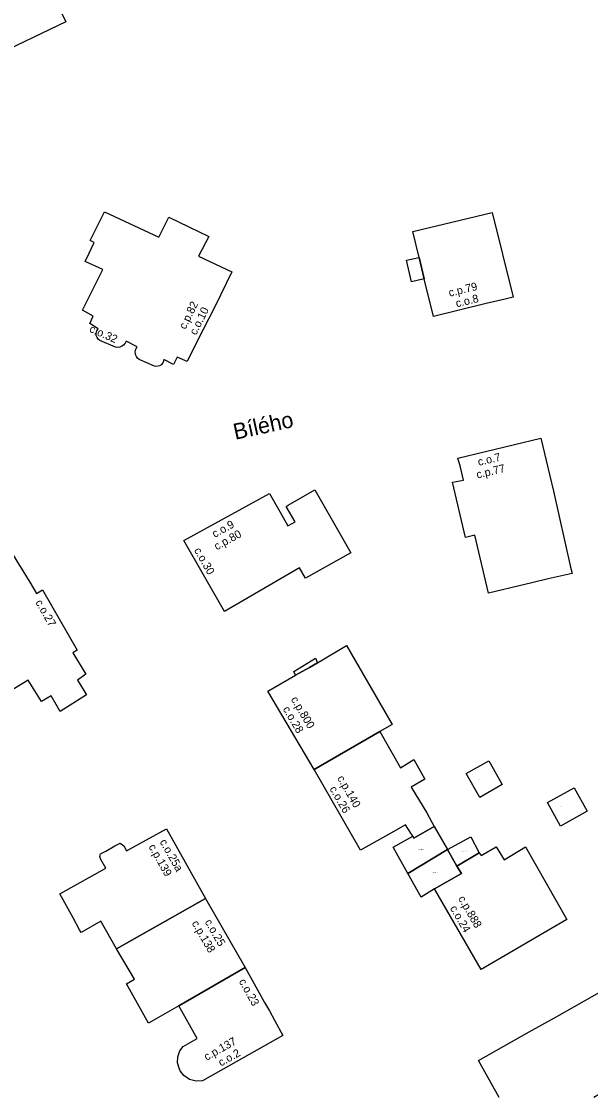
# Model space of a CAD drawing. Extents: x -600391 to -599491, y -1160176 to -1159402.
# Drawn here: x -600035.9 to -599964.8, y -1160176.1 to -1160041.6 of the extents above; entities that cross this region are included whole.
import ezdxf

# ---------------------------------------------------------------- set-up
doc = ezdxf.new("R2010")
doc.units = 0
for name, color, linetype in [('Level 10', 7, 'Continuous'), ('Level 11', 7, 'Continuous'), ('Level 12', 7, 'Continuous'), ('Level 24', 7, 'Continuous'), ('Level 25', 7, 'Continuous'), ('Level 61', 7, 'Continuous'), ('Level 62', 7, 'Continuous')]:
    doc.layers.add(name, color=color, linetype=linetype)

msp = doc.modelspace()

# ---------------------------------------------------------------- linework, layer by layer
at = {"layer": 'Level 61'}
msp.add_line((-599976.23, -1160176.08), (-599978.84, -1160171.47), dxfattribs=at)
for points in [[(-600035.79, -1160030.42), (-600030.36, -1160041.68)], [(-600030.36, -1160041.68), (-600039.6, -1160046.08)], [(-600027.32, -1160068.98), (-600025.52, -1160065.4)], [(-600025.52, -1160065.4), (-600018.76, -1160068.58)], [(-600018.76, -1160068.58), (-600017.51, -1160066.07)], [(-600017.51, -1160066.07), (-600012.52, -1160068.49)], [(-599987.04, -1160067.88), (-599977.13, -1160065.47)], [(-599977.13, -1160065.47), (-599974.51, -1160076.07)], [(-600026.81, -1160069.24), (-600027.32, -1160068.98)], [(-600012.52, -1160068.49), (-600013.78, -1160070.93)], [(-599986.23, -1160071.1), (-599987.04, -1160067.88)], [(-600027.46, -1160070.57), (-600026.81, -1160069.24)], [(-600027.97, -1160071.61), (-600027.46, -1160070.57)], [(-600025.74, -1160072.61), (-600027.97, -1160071.61)], [(-600013.78, -1160070.93), (-600009.63, -1160072.89)], [(-599987.8, -1160071.45), (-599986.23, -1160071.1)], [(-599987.21, -1160074.14), (-599987.8, -1160071.45)], [(-599986.23, -1160071.1), (-599985.6, -1160073.8)], [(-599985.6, -1160073.8), (-599986.23, -1160071.1)], [(-600028.3, -1160077.71), (-600025.74, -1160072.61)], [(-600009.63, -1160072.89), (-600011.77, -1160077.27)], [(-599985.6, -1160073.8), (-599987.21, -1160074.14)], [(-599984.46, -1160078.49), (-599985.6, -1160073.8)], [(-599977.85, -1160076.87), (-599984.46, -1160078.49)], [(-599975.5, -1160076.3), (-599977.85, -1160076.87)], [(-599974.51, -1160076.07), (-599975.5, -1160076.3)], [(-600026.97, -1160078.44), (-600028.3, -1160077.71)], [(-600027.38, -1160079.37), (-600026.97, -1160078.44)], [(-600011.77, -1160077.27), (-600013.96, -1160081.57)], [(-600026.31, -1160080.04), (-600027.38, -1160079.37)], [(-600026.57, -1160080.6), (-600026.48, -1160080.27)], [(-600026.56, -1160080.85), (-600026.57, -1160080.6)], [(-600026.47, -1160081.1), (-600026.56, -1160080.85)], [(-600026.48, -1160080.27), (-600026.31, -1160080.04)], [(-600026.32, -1160081.31), (-600026.47, -1160081.1)], [(-600026.12, -1160081.47), (-600026.32, -1160081.31)], [(-600024.17, -1160082.33), (-600026.12, -1160081.47)], [(-600023.93, -1160082.35), (-600024.17, -1160082.33)], [(-600023.63, -1160082.3), (-600023.93, -1160082.35)], [(-600023.37, -1160082.19), (-600023.63, -1160082.3)], [(-600023.18, -1160082.06), (-600023.37, -1160082.19)], [(-600022.96, -1160081.82), (-600023.18, -1160082.06)], [(-600022.83, -1160081.58), (-600022.96, -1160081.82)], [(-600021.45, -1160082.29), (-600022.83, -1160081.58)], [(-600021.61, -1160082.55), (-600021.45, -1160082.29)], [(-600013.96, -1160081.57), (-600015.23, -1160084.1)], [(-600021.7, -1160082.91), (-600021.61, -1160082.55)], [(-600021.68, -1160083.14), (-600021.7, -1160082.91)], [(-600021.66, -1160083.25), (-600021.68, -1160083.14)], [(-600021.56, -1160083.5), (-600021.66, -1160083.25)], [(-600021.4, -1160083.7), (-600021.56, -1160083.5)], [(-600021.19, -1160083.87), (-600021.4, -1160083.7)], [(-600016.46, -1160083.55), (-600016.93, -1160084.47)], [(-600015.23, -1160084.1), (-600016.46, -1160083.55)], [(-600019.31, -1160084.7), (-600021.19, -1160083.87)], [(-600019.03, -1160084.73), (-600019.31, -1160084.7)], [(-600018.67, -1160084.65), (-600019.03, -1160084.73)], [(-600018.52, -1160084.57), (-600018.67, -1160084.65)], [(-600018.43, -1160084.49), (-600018.52, -1160084.57)], [(-600018.26, -1160084.29), (-600018.43, -1160084.49)], [(-600018.16, -1160084.08), (-600018.26, -1160084.29)], [(-600018.12, -1160083.87), (-600018.16, -1160084.08)], [(-600016.93, -1160084.47), (-600018.12, -1160083.87)], [(-599981.39, -1160096.17), (-599971.04, -1160093.69)], [(-599971.04, -1160093.69), (-599970.38, -1160096.5)], [(-599981.08, -1160097.33), (-599981.39, -1160096.17)], [(-599970.38, -1160096.5), (-599969.47, -1160100.33)], [(-599980.69, -1160098.92), (-599981.08, -1160097.33)], [(-599982.09, -1160099.18), (-599980.69, -1160098.92)], [(-599980.46, -1160106.12), (-599982.09, -1160099.18)], [(-600015.61, -1160106.47), (-600004.95, -1160100.6)], [(-600004.95, -1160100.6), (-600003.61, -1160102.95)], [(-600002.58, -1160102.05), (-599999.26, -1160100.13)], [(-599999.26, -1160100.13), (-599994.78, -1160108.03)], [(-599969.47, -1160100.33), (-599967.32, -1160109.83)], [(-600002.86, -1160102.21), (-600002.58, -1160102.05)], [(-600001.74, -1160104.16), (-600002.86, -1160102.21)], [(-600003.61, -1160102.95), (-600002.63, -1160104.65)], [(-600002.63, -1160104.65), (-600001.74, -1160104.16)], [(-600010.56, -1160115.34), (-600015.61, -1160106.47)], [(-599979.27, -1160105.83), (-599980.46, -1160106.12)], [(-599977.57, -1160113.04), (-599979.27, -1160105.83)], [(-600037.17, -1160107.97), (-600034.85, -1160111.68)], [(-599994.78, -1160108.03), (-600000.45, -1160111.2)], [(-600001.17, -1160109.91), (-600010.56, -1160115.34)], [(-600000.45, -1160111.2), (-600001.17, -1160109.91)], [(-599967.14, -1160110.59), (-599970.11, -1160111.27)], [(-599967.32, -1160109.83), (-599967.14, -1160110.59)], [(-600034.85, -1160111.68), (-600034.04, -1160113.09)], [(-599973.05, -1160111.96), (-599977.57, -1160113.04)], [(-599972.16, -1160111.75), (-599973.05, -1160111.96)], [(-599970.11, -1160111.27), (-599972.16, -1160111.75)], [(-600034.04, -1160113.09), (-600033.3, -1160112.66)], [(-600033.3, -1160112.66), (-600028.97, -1160120.19)], [(-599998.92, -1160121.75), (-599995.31, -1160119.6)], [(-599995.31, -1160119.6), (-599989.61, -1160129.47)], [(-600028.97, -1160120.19), (-600029.48, -1160120.52)], [(-600029.48, -1160120.52), (-600027.87, -1160123.2)], [(-600001.91, -1160122.84), (-599999.2, -1160121.2)], [(-599999.2, -1160121.2), (-599998.92, -1160121.75)], [(-600001.67, -1160123.32), (-600001.91, -1160122.84)], [(-600001.67, -1160123.32), (-599999.93, -1160122.33)], [(-599999.93, -1160122.33), (-600001.67, -1160123.32)], [(-599999.93, -1160122.33), (-599998.92, -1160121.75)], [(-599998.92, -1160121.75), (-599999.93, -1160122.33)], [(-600035.08, -1160123.93), (-600037.72, -1160125.57)], [(-600033.41, -1160126.61), (-600035.08, -1160123.93)], [(-600027.87, -1160123.2), (-600028.93, -1160123.93)], [(-600028.93, -1160123.93), (-600027.79, -1160125.78)], [(-600005.14, -1160125.3), (-600001.67, -1160123.32)], [(-599999.37, -1160135.1), (-600005.14, -1160125.3)], [(-600032.2, -1160125.89), (-600033.41, -1160126.61)], [(-600031.57, -1160126.99), (-600032.2, -1160125.89)], [(-600027.79, -1160125.78), (-600031.07, -1160127.85)], [(-600031.07, -1160127.85), (-600031.57, -1160126.99)], [(-599989.61, -1160129.47), (-599991.14, -1160130.36)], [(-599999.37, -1160135.1), (-599991.14, -1160130.36)], [(-599991.14, -1160130.36), (-599999.37, -1160135.1)], [(-599991.14, -1160130.36), (-599988.57, -1160134.87)], [(-599988.57, -1160134.87), (-599986.9, -1160133.85)], [(-599986.9, -1160133.85), (-599985.54, -1160136.31)], [(-599980.35, -1160135.61), (-599977.55, -1160134.01)], [(-599977.55, -1160134.01), (-599975.86, -1160136.98)], [(-599993.58, -1160145.16), (-599999.37, -1160135.1)], [(-599978.67, -1160138.58), (-599980.35, -1160135.61)], [(-599985.54, -1160136.31), (-599987.22, -1160137.29)], [(-599987.22, -1160137.29), (-599985.28, -1160140.51)], [(-599975.86, -1160136.98), (-599978.67, -1160138.58)], [(-599970.2, -1160139.23), (-599966.88, -1160137.39)], [(-599966.88, -1160137.39), (-599965.25, -1160140.31)], [(-599968.57, -1160142.16), (-599970.2, -1160139.23)], [(-599965.25, -1160140.31), (-599968.57, -1160142.16)], [(-599985.28, -1160140.51), (-599984.37, -1160142.21)], [(-600022.78, -1160145.26), (-600017.81, -1160142.5)], [(-600017.81, -1160142.5), (-600012.92, -1160151.22)], [(-599987.93, -1160142), (-599989.79, -1160143.07)], [(-599987.19, -1160143.16), (-599987.93, -1160142)], [(-599984.37, -1160142.21), (-599986.9, -1160143.66)], [(-599986.9, -1160143.66), (-599984.37, -1160142.21)], [(-599984.37, -1160142.21), (-599982.69, -1160145.1)], [(-600024.23, -1160144.65), (-600023.58, -1160144.3)], [(-600023.58, -1160144.3), (-600023.12, -1160144.62)], [(-599989.79, -1160143.07), (-599993.58, -1160145.16)], [(-599989.48, -1160144.81), (-599987.03, -1160143.44)], [(-599987.03, -1160143.44), (-599987.19, -1160143.16)], [(-599986.9, -1160143.66), (-599987.03, -1160143.44)], [(-599987.03, -1160143.44), (-599986.9, -1160143.66)], [(-599982.69, -1160145.1), (-599979.79, -1160143.52)], [(-599979.79, -1160143.52), (-599978.74, -1160145.5)], [(-600026.13, -1160145.96), (-600026.02, -1160145.64)], [(-600026.02, -1160145.64), (-600025.37, -1160145.28)], [(-600025.37, -1160145.28), (-600024.23, -1160144.65)], [(-600023.12, -1160144.62), (-600022.78, -1160145.26)], [(-599987.66, -1160148.07), (-599989.48, -1160144.81)], [(-599982.69, -1160145.1), (-599987.66, -1160148.07)], [(-599987.66, -1160148.07), (-599982.69, -1160145.1)], [(-599982.69, -1160145.1), (-599981.54, -1160147.16)], [(-599981.54, -1160147.16), (-599982.69, -1160145.1)], [(-599981.54, -1160147.16), (-599978.74, -1160145.5)], [(-599978.74, -1160145.5), (-599981.54, -1160147.16)], [(-599978.74, -1160145.5), (-599978.5, -1160145.86)], [(-599978.5, -1160145.86), (-599976.61, -1160144.74)], [(-599976.61, -1160144.74), (-599975.63, -1160146.39)], [(-599975.63, -1160146.39), (-599972.94, -1160144.74)], [(-599972.94, -1160144.74), (-599967.78, -1160153.82)], [(-600026.01, -1160146.34), (-600026.13, -1160145.96)], [(-600025.38, -1160147.44), (-600026.01, -1160146.34)], [(-600031.1, -1160150.63), (-600025.38, -1160147.44)], [(-599986, -1160151.04), (-599987.66, -1160148.07)], [(-599980.95, -1160148.08), (-599984.33, -1160150.02)], [(-599984.33, -1160150.02), (-599980.95, -1160148.08)], [(-599981.54, -1160147.16), (-599980.95, -1160148.08)], [(-599980.95, -1160148.08), (-599981.54, -1160147.16)], [(-600029.46, -1160153.64), (-600031.1, -1160150.63)], [(-599984.33, -1160150.02), (-599986, -1160151.04)], [(-599978.5, -1160160.1), (-599984.33, -1160150.02)], [(-600024.04, -1160157.49), (-600012.92, -1160151.22)], [(-600012.92, -1160151.22), (-600024.04, -1160157.49)], [(-600012.92, -1160151.22), (-600007.97, -1160159.83)], [(-600028.65, -1160155.11), (-600029.46, -1160153.64)], [(-600028.45, -1160155.48), (-600028.65, -1160155.11)], [(-600025.98, -1160154.05), (-600028.45, -1160155.48)], [(-600024.04, -1160157.49), (-600025.98, -1160154.05)], [(-599967.78, -1160153.82), (-599978.5, -1160160.1)], [(-600021.81, -1160161.3), (-600024.04, -1160157.49)], [(-600007.97, -1160159.83), (-600016.24, -1160164.61)], [(-600016.24, -1160164.61), (-600007.97, -1160159.83)], [(-600007.97, -1160159.83), (-600006.41, -1160162.64)], [(-600022.78, -1160161.89), (-600021.81, -1160161.3)], [(-600020.05, -1160166.8), (-600022.78, -1160161.89)], [(-600006.41, -1160162.64), (-600005.54, -1160164.19)], [(-599969.32, -1160166.11), (-599963.11, -1160162.57)], [(-600005.54, -1160164.19), (-600004.95, -1160165.25)], [(-600017.99, -1160165.61), (-600020.05, -1160166.8)], [(-600016.24, -1160164.61), (-600017.99, -1160165.61)], [(-600013.98, -1160168.71), (-600016.24, -1160164.61)], [(-600004.95, -1160165.25), (-600004.29, -1160166.43)], [(-600004.29, -1160166.43), (-600003.25, -1160168.35)], [(-599972.48, -1160167.87), (-599969.32, -1160166.11)], [(-600003.25, -1160168.35), (-600013.28, -1160174.01)], [(-599978.84, -1160171.47), (-599972.48, -1160167.87)], [(-600016.12, -1160170.25), (-600015.73, -1160169.71)], [(-600015.73, -1160169.71), (-600013.98, -1160168.71)], [(-600016.4, -1160171.76), (-600016.36, -1160171)], [(-600016.36, -1160171), (-600016.12, -1160170.25)], [(-600016.17, -1160172.56), (-600016.4, -1160171.76)], [(-600016.07, -1160172.75), (-600016.17, -1160172.56)], [(-600015.64, -1160173.32), (-600016.07, -1160172.75)], [(-600014.91, -1160173.83), (-600015.64, -1160173.32)], [(-600014.09, -1160174.06), (-600014.91, -1160173.83)], [(-600013.28, -1160174.01), (-600014.09, -1160174.06)]]:
    msp.add_lwpolyline(points, dxfattribs=at)
at = {"layer": 'Level 62'}
for points in [[(-600037.77, -1160031.38), (-600035.79, -1160030.42), (-600030.36, -1160041.68), (-600039.6, -1160046.08)], [(-600027.97, -1160071.61), (-600027.46, -1160070.57), (-600026.81, -1160069.24), (-600027.32, -1160068.98), (-600025.52, -1160065.4), (-600018.76, -1160068.58), (-600017.51, -1160066.07), (-600012.52, -1160068.49), (-600013.78, -1160070.93), (-600009.63, -1160072.89), (-600011.77, -1160077.27), (-600013.96, -1160081.57), (-600015.23, -1160084.1), (-600016.46, -1160083.55), (-600016.93, -1160084.47), (-600018.12, -1160083.87), (-600018.16, -1160084.08), (-600018.26, -1160084.29), (-600018.43, -1160084.49), (-600018.52, -1160084.57), (-600018.67, -1160084.65), (-600019.03, -1160084.73), (-600019.31, -1160084.7), (-600021.19, -1160083.87), (-600021.4, -1160083.7), (-600021.56, -1160083.5), (-600021.66, -1160083.25), (-600021.68, -1160083.14), (-600021.7, -1160082.91), (-600021.61, -1160082.55), (-600021.45, -1160082.29), (-600022.83, -1160081.58), (-600022.96, -1160081.82), (-600023.18, -1160082.06), (-600023.37, -1160082.19), (-600023.63, -1160082.3), (-600023.93, -1160082.35), (-600024.17, -1160082.33), (-600026.12, -1160081.47), (-600026.32, -1160081.31), (-600026.47, -1160081.1), (-600026.56, -1160080.85), (-600026.57, -1160080.6), (-600026.48, -1160080.27), (-600026.31, -1160080.04), (-600027.38, -1160079.37), (-600026.97, -1160078.44), (-600028.3, -1160077.71), (-600025.74, -1160072.61), (-600027.97, -1160071.61)], [(-599977.85, -1160076.87), (-599984.46, -1160078.49), (-599985.6, -1160073.8), (-599986.23, -1160071.1), (-599987.04, -1160067.88), (-599977.13, -1160065.47), (-599974.51, -1160076.07), (-599975.5, -1160076.3), (-599977.85, -1160076.87)], [(-599986.23, -1160071.1), (-599985.6, -1160073.8), (-599987.21, -1160074.14), (-599987.8, -1160071.45), (-599986.23, -1160071.1)], [(-599981.39, -1160096.17), (-599971.04, -1160093.69), (-599970.38, -1160096.5), (-599969.47, -1160100.33), (-599967.32, -1160109.83), (-599967.14, -1160110.59), (-599970.11, -1160111.27), (-599972.16, -1160111.75), (-599973.05, -1160111.96), (-599977.57, -1160113.04), (-599979.27, -1160105.83), (-599980.46, -1160106.12), (-599982.09, -1160099.18), (-599980.69, -1160098.92), (-599981.08, -1160097.33), (-599981.39, -1160096.17)], [(-599999.26, -1160100.13), (-599994.78, -1160108.03), (-600000.45, -1160111.2), (-600001.17, -1160109.91), (-600010.56, -1160115.34), (-600015.61, -1160106.47), (-600004.95, -1160100.6), (-600003.61, -1160102.95), (-600002.63, -1160104.65), (-600001.74, -1160104.16), (-600002.86, -1160102.21), (-600002.58, -1160102.05), (-599999.26, -1160100.13)], [(-600033.41, -1160126.61), (-600035.08, -1160123.93), (-600037.72, -1160125.57), (-600037.91, -1160125.32), (-600045.09, -1160113.46), (-600042.28, -1160111.71), (-600042.47, -1160111.25), (-600037.17, -1160107.97), (-600034.85, -1160111.68), (-600034.04, -1160113.09), (-600033.3, -1160112.66), (-600028.97, -1160120.19), (-600029.48, -1160120.52), (-600027.87, -1160123.2), (-600028.93, -1160123.93), (-600027.79, -1160125.78), (-600031.07, -1160127.85), (-600031.57, -1160126.99), (-600032.2, -1160125.89), (-600033.41, -1160126.61)], [(-600001.67, -1160123.32), (-599999.93, -1160122.33), (-599998.92, -1160121.75), (-599995.31, -1160119.6), (-599989.61, -1160129.47), (-599991.14, -1160130.36), (-599999.37, -1160135.1), (-600005.14, -1160125.3), (-600001.67, -1160123.32)], [(-600001.67, -1160123.32), (-600001.91, -1160122.84), (-599999.2, -1160121.2), (-599998.92, -1160121.75), (-599999.93, -1160122.33), (-600001.67, -1160123.32)], [(-599989.79, -1160143.07), (-599993.58, -1160145.16), (-599999.37, -1160135.1), (-599991.14, -1160130.36), (-599988.57, -1160134.87), (-599986.9, -1160133.85), (-599985.54, -1160136.31), (-599987.22, -1160137.29), (-599985.28, -1160140.51), (-599984.37, -1160142.21), (-599986.9, -1160143.66), (-599987.03, -1160143.44), (-599987.19, -1160143.16), (-599987.93, -1160142), (-599989.79, -1160143.07)], [(-599975.86, -1160136.98), (-599978.67, -1160138.58), (-599980.35, -1160135.61), (-599977.55, -1160134.01), (-599975.86, -1160136.98)], [(-599970.2, -1160139.23), (-599966.88, -1160137.39), (-599965.25, -1160140.31), (-599968.57, -1160142.16), (-599970.2, -1160139.23)], [(-600012.92, -1160151.22), (-600024.04, -1160157.49), (-600025.98, -1160154.05), (-600028.45, -1160155.48), (-600028.65, -1160155.11), (-600029.46, -1160153.64), (-600031.1, -1160150.63), (-600025.38, -1160147.44), (-600026.01, -1160146.34), (-600026.13, -1160145.96), (-600026.02, -1160145.64), (-600025.37, -1160145.28), (-600024.23, -1160144.65), (-600023.58, -1160144.3), (-600023.12, -1160144.62), (-600022.78, -1160145.26), (-600017.81, -1160142.5), (-600012.92, -1160151.22)], [(-599987.66, -1160148.07), (-599989.48, -1160144.81), (-599987.03, -1160143.44), (-599986.9, -1160143.66), (-599984.37, -1160142.21), (-599982.69, -1160145.1), (-599987.66, -1160148.07)], [(-599978.74, -1160145.5), (-599981.54, -1160147.16), (-599982.69, -1160145.1), (-599979.79, -1160143.52), (-599978.74, -1160145.5)], [(-599984.33, -1160150.02), (-599986, -1160151.04), (-599987.66, -1160148.07), (-599982.69, -1160145.1), (-599981.54, -1160147.16), (-599980.95, -1160148.08), (-599984.33, -1160150.02)], [(-599984.33, -1160150.02), (-599980.95, -1160148.08), (-599981.54, -1160147.16), (-599978.74, -1160145.5), (-599978.5, -1160145.86), (-599976.61, -1160144.74), (-599975.63, -1160146.39), (-599972.94, -1160144.74), (-599967.78, -1160153.82), (-599978.5, -1160160.1), (-599984.33, -1160150.02)], [(-600012.92, -1160151.22), (-600007.97, -1160159.83), (-600016.24, -1160164.61), (-600017.99, -1160165.61), (-600020.05, -1160166.8), (-600022.78, -1160161.89), (-600021.81, -1160161.3), (-600024.04, -1160157.49), (-600012.92, -1160151.22)], [(-600015.73, -1160169.71), (-600013.98, -1160168.71), (-600016.24, -1160164.61), (-600007.97, -1160159.83), (-600006.41, -1160162.64), (-600005.54, -1160164.19), (-600004.95, -1160165.25), (-600004.29, -1160166.43), (-600003.25, -1160168.35), (-600013.28, -1160174.01), (-600014.09, -1160174.06), (-600014.91, -1160173.83), (-600015.64, -1160173.32), (-600016.07, -1160172.75), (-600016.17, -1160172.56), (-600016.4, -1160171.76), (-600016.36, -1160171), (-600016.12, -1160170.25), (-600015.73, -1160169.71)], [(-599972.48, -1160167.87), (-599969.32, -1160166.11), (-599963.11, -1160162.57), (-599960.11, -1160167.74), (-599959.49, -1160167.22), (-599958.79, -1160166.96), (-599958.13, -1160166.95), (-599957.52, -1160167.11), (-599956.99, -1160167.47), (-599956.57, -1160167.95), (-599956.51, -1160168.06), (-599956.33, -1160168.46), (-599956.24, -1160169.24), (-599956.43, -1160170), (-599956.83, -1160170.59), (-599957.51, -1160171.09), (-599958.17, -1160171.27), (-599957.58, -1160172.21), (-599963.01, -1160175.26), (-599964.44, -1160176.08)], [(-599976.23, -1160176.08), (-599978.84, -1160171.47), (-599972.48, -1160167.87)]]:
    msp.add_lwpolyline(points, dxfattribs=at)

# ---------------------------------------------------------------- texts
at = {"layer": 'Level 10'}
for s, rotation, p in [('c.o.8', 13.7222, (-599981.55, -1160077.35)), ('c.o.10', 63.4554, (-600014.1, -1160080.89)), ('c.o.32', 336.0904, (-600027.52, -1160080.37)), ('c.o.7', 13.4734, (-599978.79, -1160097.16)), ('c.o.9', 28.8409, (-600011.77, -1160106.16)), ('c.o.30', 299.6568, (-600014.39, -1160107.7)), ('c.o.27', 299.9417, (-600034.21, -1160114.21)), ('c.o.28', 300.5324, (-600003.31, -1160127.54)), ('c.o.26', 299.9211, (-599997.47, -1160137.51)), ('c.o.25a', 299.2744, (-600018.68, -1160144.13)), ('c.o.24', 300.0469, (-599982.43, -1160152.43)), ('c.o.25', 299.9005, (-600013.05, -1160154.14)), ('c.o.23', 299.1436, (-600008.79, -1160161.57)), ('c.o.2', 29.4386, (-600010.99, -1160172.23))]:
    msp.add_text(s, height=1, rotation=rotation, dxfattribs=at).set_placement(p)
at = {"layer": 'Level 11'}
msp.add_text('Bílého', height=2, rotation=12.3997, dxfattribs=at).set_placement((-600009.21, -1160093.9))
at = {"layer": 'Level 12'}
for s, rotation, p in [('c.p.79', 13.7222, (-599982.43, -1160076.02)), ('c.p.82', 63.4554, (-600015.43, -1160080.17)), ('c.p.77', 13.4734, (-599978.97, -1160098.74)), ('c.p.80', 28.8409, (-600011.52, -1160107.72)), ('c.p.800', 300.5324, (-600002.3, -1160126.32)), ('c.p.140', 299.9211, (-599996.52, -1160136.18)), ('c.p.139', 299.2744, (-600020.07, -1160144.74)), ('c.p.888', 300.0469, (-599981.41, -1160151.22)), ('c.p.138', 299.9005, (-600014.68, -1160154.3)), ('c.p.137', 29.4386, (-600012.78, -1160171.51))]:
    msp.add_text(s, height=1, rotation=rotation, dxfattribs=at).set_placement(p)
at = {"layer": 'Level 24'}
for s, p in [('c.z.7', (-599978.8, -1160136.39)), ('c.z.6', (-599968.63, -1160139.79))]:
    msp.add_text(s, height=0.1, dxfattribs=at).set_placement(p)
at = {"layer": 'Level 25'}
for s, p in [('c.pp.140_A', (-599986.33, -1160145.14)), ('c.pp.888_B', (-599980.99, -1160145.34)), ('c.pp.888_A', (-599984.6, -1160148.04))]:
    msp.add_text(s, height=0.1, dxfattribs=at).set_placement(p)

doc.saveas('drawing.dxf')
